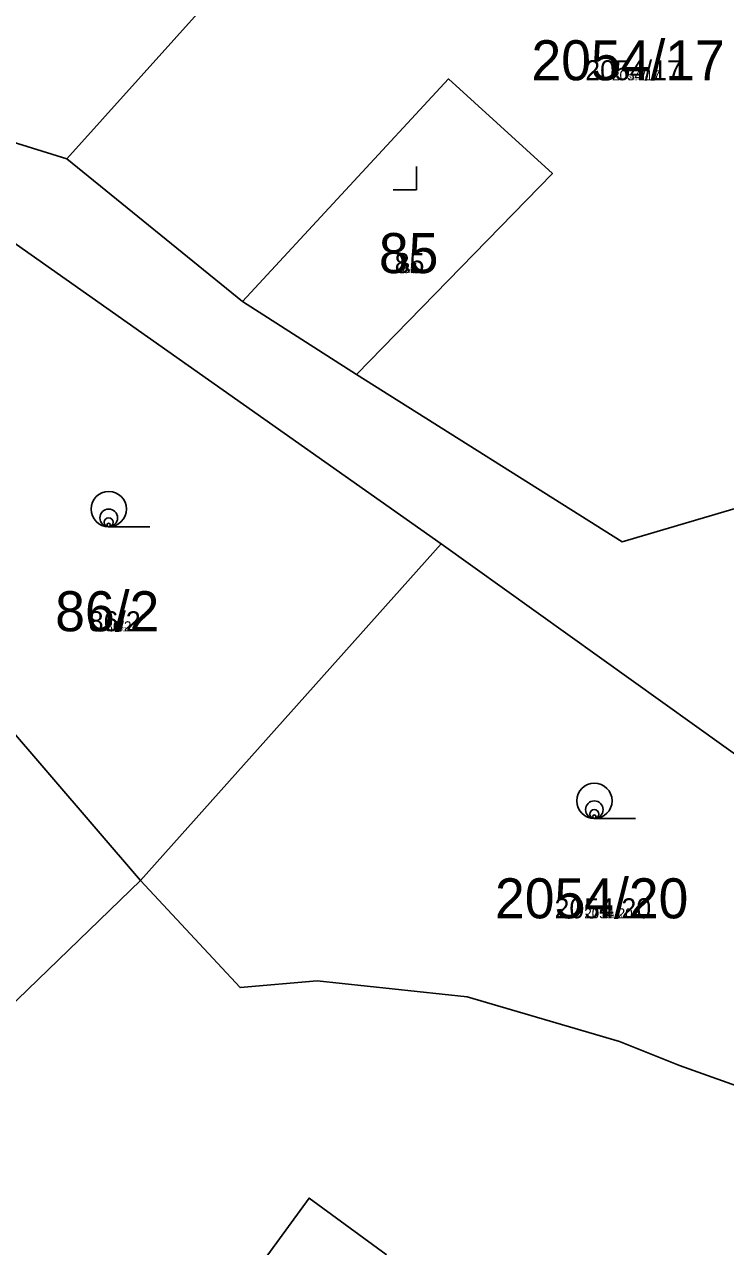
# Model space of a CAD drawing. Extents: x -744652 to -739090, y -980828 to -975855.
# Drawn here: x -742889.5 to -742859.7, y -978586.1 to -978534.2 of the extents above; entities that cross this region are included whole.
import ezdxf

# ---------------------------------------------------------------- set-up
doc = ezdxf.new("R2010")
doc.units = 0
for name, color, linetype in [('KAT_02_hranice parcel', 7, 'Continuous'), ('KAT_03_1000_st čísla parcelní', 7, 'Continuous'), ('KAT_03_1000_čísla parcelní', 7, 'Continuous'), ('KAT_03_1000_čísla popisná', 7, 'Continuous'), ('KAT_03_100_st čísla parcelní', 7, 'Continuous'), ('KAT_03_100_čísla parcelní', 7, 'Continuous'), ('KAT_03_100_čísla popisná', 7, 'Continuous'), ('KAT_03_250_st čísla parcelní', 7, 'Continuous'), ('KAT_03_250_čísla parcelní', 7, 'Continuous'), ('KAT_03_250_čísla popisná', 7, 'Continuous'), ('KAT_03_500_st čísla parcelní', 7, 'Continuous'), ('KAT_03_500_čísla parcelní', 7, 'Continuous'), ('KAT_03_500_čísla popisná', 7, 'Continuous'), ('KAT_05_1000_značky kultur', 7, 'Continuous'), ('KAT_05_100_značky kultur', 7, 'Continuous'), ('KAT_05_250_značky kultur', 7, 'Continuous'), ('KAT_05_500_značky kultur', 7, 'Continuous'), ('KAT_14_plocha_budovy', 7, 'Continuous')]:
    doc.layers.add(name, color=color, linetype=linetype)

msp = doc.modelspace()

# ---------------------------------------------------------------- linework, layer by layer
at = {"layer": 'KAT_02_hranice parcel'}
for p, q in [((-742887.73, -978539.9), (-742867.05, -978516.88)), ((-742880.27, -978545.95), (-742887.73, -978539.9)), ((-742875.43, -978549.06), (-742880.27, -978545.95)), ((-742884.6, -978570.54), (-742871.82, -978556.24)), ((-742884.6, -978570.54), (-742898.59, -978584.03))]:
    msp.add_line(p, q, dxfattribs=at)
for points in [[(-742887.73, -978539.9), (-742890.9, -978538.92), (-742893.74, -978537.87), (-742899.78, -978533.61)], [(-742875.43, -978549.06), (-742867.1, -978540.52), (-742871.52, -978536.5), (-742880.27, -978545.95)], [(-742894.62, -978546.52), (-742891, -978542.75), (-742871.82, -978556.24)], [(-742858.7, -978554.56), (-742864.13, -978556.16), (-742875.43, -978549.06)], [(-742898.82, -978554.56), (-742894.02, -978559.74), (-742892.97, -978558.95), (-742891.48, -978560.64), (-742892.41, -978561.47), (-742884.6, -978570.54)], [(-742871.82, -978556.24), (-742847.6, -978573.58), (-742855.26, -978580.69), (-742861.69, -978578.4), (-742864.24, -978577.38), (-742870.72, -978575.48), (-742877.1, -978574.81), (-742880.37, -978575.09), (-742884.6, -978570.54)], [(-742877.83, -978591.44), (-742881.11, -978589.06), (-742877.44, -978584.03), (-742874.17, -978586.42)]]:
    msp.add_lwpolyline(points, dxfattribs=at)
at = {"layer": 'KAT_05_1000_značky kultur'}
for p, q in [((-742872.87, -978541.22), (-742872.87, -978540.22)), ((-742873.871, -978541.22), (-742872.87, -978541.22)), ((-742885.953, -978555.52), (-742884.203, -978555.52)), ((-742865.313, -978567.91), (-742863.563, -978567.91))]:
    msp.add_line(p, q, dxfattribs=at)
for centre in [(-742885.953, -978554.77), (-742865.313, -978567.16)]:
    msp.add_circle(centre, 0.75, dxfattribs=at)
at = {"layer": 'KAT_05_100_značky kultur'}
for p, q in [((-742872.97, -978541.22), (-742872.87, -978541.22)), ((-742872.87, -978541.22), (-742872.87, -978541.12)), ((-742885.959, -978555.52), (-742885.784, -978555.52)), ((-742865.319, -978567.91), (-742865.144, -978567.91))]:
    msp.add_line(p, q, dxfattribs=at)
for centre in [(-742885.959, -978555.445), (-742865.319, -978567.835)]:
    msp.add_circle(centre, 0.075, dxfattribs=at)
at = {"layer": 'KAT_05_250_značky kultur'}
for p, q in [((-742873.12, -978541.22), (-742872.87, -978541.22)), ((-742872.87, -978541.22), (-742872.87, -978540.97)), ((-742885.958, -978555.52), (-742885.521, -978555.52)), ((-742865.318, -978567.91), (-742864.881, -978567.91))]:
    msp.add_line(p, q, dxfattribs=at)
for centre in [(-742885.958, -978555.332), (-742865.318, -978567.722)]:
    msp.add_circle(centre, 0.187, dxfattribs=at)
at = {"layer": 'KAT_05_500_značky kultur'}
for p, q in [((-742872.87, -978541.22), (-742872.87, -978540.72)), ((-742873.37, -978541.22), (-742872.87, -978541.22)), ((-742885.956, -978555.52), (-742885.081, -978555.52)), ((-742865.317, -978567.91), (-742864.442, -978567.91))]:
    msp.add_line(p, q, dxfattribs=at)
for centre in [(-742885.956, -978555.145), (-742865.316, -978567.535)]:
    msp.add_circle(centre, 0.375, dxfattribs=at)
at = {"layer": 'KAT_14_plocha_budovy'}
msp.add_lwpolyline([(-742877.44, -978584.03), (-742881.11, -978589.06), (-742877.83, -978591.44), (-742874.17, -978586.42)], close=True, dxfattribs=at)

# ---------------------------------------------------------------- texts
at = {"layer": 'KAT_03_1000_st čísla parcelní'}
msp.add_text('85', height=1.7, dxfattribs=at).set_placement((-742874.472, -978544.75))
at = {"layer": 'KAT_03_1000_čísla parcelní'}
for s, p in [('2054/17', (-742867.988, -978536.56)), ('86/2', (-742888.231, -978559.96)), ('2054/20', (-742869.538, -978572.15))]:
    msp.add_text(s, height=1.7, dxfattribs=at).set_placement(p)
at = {"layer": 'KAT_03_1000_čísla popisná'}
msp.add_text('85', height=0.017, dxfattribs=at).set_placement((-742873.147, -978544.75))
at = {"layer": 'KAT_03_100_st čísla parcelní'}
msp.add_text('85', height=0.17, dxfattribs=at).set_placement((-742873.267, -978544.75))
at = {"layer": 'KAT_03_100_čísla parcelní'}
for s, p in [('2054/17', (-742863.874, -978536.56)), ('86/2', (-742885.671, -978559.96)), ('2054/20', (-742864.985, -978572.15))]:
    msp.add_text(s, height=0.17, dxfattribs=at).set_placement(p)
at = {"layer": 'KAT_03_100_čísla popisná'}
msp.add_text('85', height=0.0017, dxfattribs=at).set_placement((-742873.135, -978544.75))
at = {"layer": 'KAT_03_250_st čísla parcelní'}
msp.add_text('85', height=0.425, dxfattribs=at).set_placement((-742873.468, -978544.75))
at = {"layer": 'KAT_03_250_čísla parcelní'}
for s, p in [('2054/17', (-742864.56, -978536.56)), ('86/2', (-742886.098, -978559.96)), ('2054/20', (-742865.743, -978572.15))]:
    msp.add_text(s, height=0.425, dxfattribs=at).set_placement(p)
at = {"layer": 'KAT_03_250_čísla popisná'}
msp.add_text('85', height=0.00425, dxfattribs=at).set_placement((-742873.137, -978544.75))
at = {"layer": 'KAT_03_500_st čísla parcelní'}
msp.add_text('85', height=0.85, dxfattribs=at).set_placement((-742873.803, -978544.75))
at = {"layer": 'KAT_03_500_čísla parcelní'}
for s, p in [('2054/17', (-742865.703, -978536.56)), ('86/2', (-742886.809, -978559.96)), ('2054/20', (-742867.008, -978572.15))]:
    msp.add_text(s, height=0.85, dxfattribs=at).set_placement(p)
at = {"layer": 'KAT_03_500_čísla popisná'}
msp.add_text('85', height=0.0085, dxfattribs=at).set_placement((-742873.14, -978544.75))

doc.saveas('drawing.dxf')
